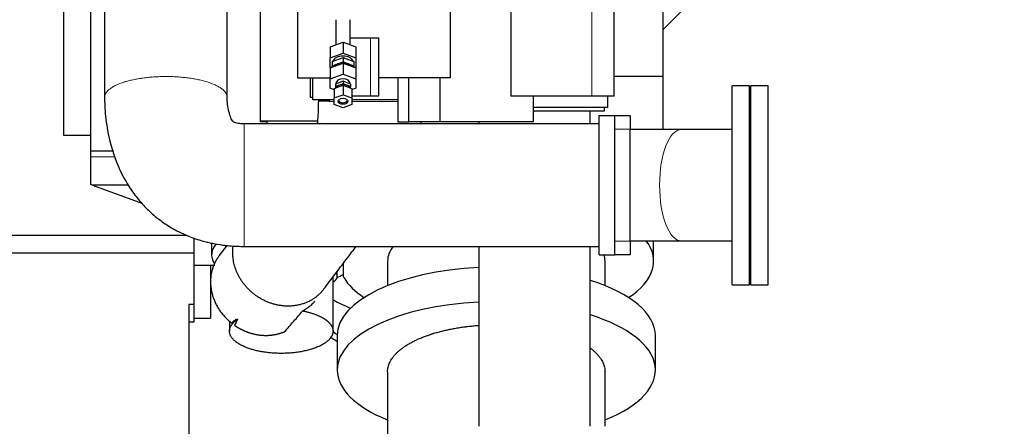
# Model space of a CAD drawing. Header units: inches. Extents: x 0 to 23760, y -13 to 16800.
# Tile 269 of 279: x 20611 to 21847, y 11446 to 11956. Entities that reach past the tile are written whole.
import ezdxf

# ---------------------------------------------------------------- set-up
doc = ezdxf.new("R2010")
doc.units = ezdxf.units.IN
doc.layers.add('1', color=7, linetype='Continuous', true_color=0xffffff)
doc.layers.add('254', color=7, linetype='Continuous', true_color=0xffffff)
doc.styles.add('latin_extended', font='simplex.shx')
doc.dimstyles.get("Standard").update_dxf_attribs({"dimtxt": 0.18, "dimasz": 0.18, "dimexe": 0.18, "dimexo": 0.0625, "dimgap": 0.09, "dimtad": 0, "dimtih": 1, "dimtoh": 1, "dimdec": 4, "dimzin": 0, "dimdsep": 46, "dimtxsty": 'Standard', "dimcen": 0.09, "dimadec": 0, "dimazin": 0, "dimtfac": 1, "dimtdec": 4, "dimtofl": 0, "dimtmove": 0, "dimatfit": 3, "dimfxl": 1, "dimtolj": 1, "dimtzin": 0, "dimarcsym": 0})

# ---------------------------------------------------------------- blocks, each defined once
blk = doc.blocks.new('_U1')
at = {"layer": '254', "color": 3, "linetype": 'Continuous', "lineweight": 13, "transparency": 16777216}
for p, q in [((22477.4, 13394.4), (22477.4, 9407)), ((20569.4, 11142.4), (20569.4, 9407)), ((22337.4, 9447), (20709.4, 9447))]:
    blk.add_line(p, q, dxfattribs=at)
at = {"layer": '254', "color": 3, "transparency": 16777216}
for points in [[(20709.4, 9470.3), (20709.4, 9423.6), (20569.4, 9447)], [(22337.4, 9423.6), (22337.4, 9470.3), (22477.4, 9447)]]:
    blk.add_solid(points, dxfattribs=at)
at = {"layer": 'Defpoints', "color": 0, "transparency": 16777216}
for p in [(22477.4, 13434.4), (20569.4, 11182.4), (20569.4, 9447)]:
    blk.add_point(p, dxfattribs=at)
at = {"layer": '254', "color": 2, "lineweight": 13, "transparency": 16777216, "insert": (21290, 9657), "char_height": 140, "attachment_point": 1, "style": 'latin_extended'}
blk.add_mtext('\\A1;1908', dxfattribs=at)
blk = doc.blocks.new('_U4')
at = {"layer": '254', "color": 3, "linetype": 'Continuous', "lineweight": 13, "transparency": 16777216}
for p, q in [((20569.4, 11758.9), (20569.4, 15108)), ((21126.3, 14781.6), (21126.3, 15108)), ((20709.4, 15068), (20986.3, 15068))]:
    blk.add_line(p, q, dxfattribs=at)
at = {"layer": '254', "color": 3, "transparency": 16777216}
for points in [[(20709.4, 15091.4), (20709.4, 15044.7), (20569.4, 15068)], [(20986.3, 15044.7), (20986.3, 15091.4), (21126.3, 15068)]]:
    blk.add_solid(points, dxfattribs=at)
at = {"layer": 'Defpoints', "color": 0, "transparency": 16777216}
for p in [(21126.3, 15068), (21126.3, 14741.6), (20569.4, 11718.9)]:
    blk.add_point(p, dxfattribs=at)
at = {"layer": '254', "color": 2, "lineweight": 13, "transparency": 16777216, "insert": (20667.8, 15278), "char_height": 140, "attachment_point": 1, "style": 'latin_extended'}
blk.add_mtext('\\A1;557', dxfattribs=at)

msp = doc.modelspace()

# ---------------------------------------------------------------- linework, layer by layer
at = {"layer": '1', "color": 2, "linetype": 'Continuous', "lineweight": 25}
for p, q in [((20959.689, 12043.135), (20959.689, 11883.135)), ((21151.47, 12024.135), (21151.47, 11883.135)), ((21491.856, 12016.967), (21418.39, 11943.501)), ((21418.393, 12016.427), (21418.393, 11885.309)), ((20665.906, 11986.012), (20665.906, 11811.012)), ((20913.393, 11828.149), (20913.393, 11987.36)), ((20700.406, 11790.932), (20700.406, 11973.976)), ((21227.687, 11971.135), (21227.687, 11860.135)), ((21357.206, 11860.135), (21357.206, 11971.135)), ((21007.893, 11956.234), (21007.893, 11924.556)), ((21025.893, 11924.556), (21025.893, 11956.234)), ((21025.892, 11933.635), (21051.385, 11933.635)), ((21051.385, 11933.635), (21062.03, 11933.635)), ((21062.03, 11883.135), (21062.03, 11933.635)), ((21000.893, 11921.958), (21016.893, 11927.896)), ((21000.893, 11921.958), (21000.893, 11908.169)), ((21016.893, 11927.896), (21032.893, 11921.958)), ((21016.893, 11927.896), (21016.893, 11914.107)), ((21032.893, 11921.958), (21032.893, 11908.169)), ((21000.893, 11908.169), (21016.893, 11914.107)), ((21000.893, 11896.294), (21000.893, 11908.169)), ((21003.393, 11903.687), (21016.893, 11908.697)), ((21016.893, 11914.107), (21032.893, 11908.169)), ((21016.893, 11908.697), (21030.393, 11903.687)), ((21016.893, 11908.697), (21016.893, 11903.335)), ((21032.893, 11908.169), (21032.893, 11896.294)), ((21000.893, 11895.806), (21016.893, 11901.743)), ((21001.551, 11896.05), (21000.893, 11896.294)), ((21000.893, 11895.806), (21000.893, 11882.017)), ((21003.393, 11903.687), (21003.393, 11898.325)), ((21003.393, 11898.325), (21016.893, 11903.335)), ((21003.393, 11896.733), (21003.393, 11898.325)), ((21016.893, 11903.335), (21030.393, 11898.325)), ((21016.893, 11901.743), (21032.893, 11895.806)), ((21016.893, 11901.743), (21016.893, 11887.955)), ((21030.393, 11903.687), (21030.393, 11898.325)), ((21030.393, 11898.325), (21030.393, 11896.733)), ((21032.893, 11896.294), (21032.235, 11896.05)), ((21032.893, 11895.806), (21032.893, 11882.017)), ((20959.689, 11883.135), (21000.892, 11883.135)), ((20975.956, 11858.535), (20975.956, 11883.137)), ((20979.206, 11855.761), (20979.206, 11883.138)), ((21000.893, 11882.017), (21016.893, 11887.955)), ((21000.893, 11870.141), (21000.893, 11882.017)), ((21016.893, 11887.955), (21032.893, 11882.017)), ((21032.893, 11882.017), (21032.893, 11870.141)), ((21151.47, 11883.135), (21062.03, 11883.135)), ((21062.03, 11860.635), (21062.03, 11883.135)), ((21085.941, 11883.138), (21085.941, 11828.135)), ((21099.734, 11828.135), (21099.734, 11883.135)), ((21138.822, 11828.135), (21138.822, 11883.135)), ((21357.206, 11885.309), (21418.393, 11885.309)), ((21418.393, 11885.309), (21418.393, 11817.733)), ((21005.893, 11868.286), (21000.893, 11870.141)), ((21005.893, 11869.82), (21016.893, 11873.902)), ((21005.893, 11869.82), (21005.893, 11857.946)), ((21016.893, 11878.821), (21007.393, 11875.295)), ((21016.893, 11875.853), (21007.393, 11872.327)), ((21007.393, 11875.295), (21007.393, 11872.327)), ((21007.393, 11872.327), (21007.393, 11870.376)), ((21007.893, 11876.079), (21007.893, 11875.481)), ((21026.393, 11875.295), (21016.893, 11878.821)), ((21016.893, 11878.821), (21016.893, 11875.853)), ((21026.393, 11872.327), (21016.893, 11875.853)), ((21016.893, 11873.902), (21027.893, 11869.82)), ((21016.893, 11873.902), (21016.893, 11862.028)), ((21025.893, 11875.481), (21025.893, 11876.079)), ((21026.393, 11875.295), (21026.393, 11872.327)), ((21026.393, 11870.376), (21026.393, 11872.327)), ((21032.893, 11870.141), (21027.893, 11868.286)), ((21027.893, 11869.82), (21027.893, 11857.946)), ((21527.475, 11873.36), (21505.475, 11873.36)), ((21505.475, 11748.36), (21505.475, 11873.36)), ((21527.475, 11748.36), (21527.475, 11873.36)), ((21550.975, 11873.36), (21528.975, 11873.36)), ((21528.975, 11748.36), (21528.975, 11873.36)), ((21550.975, 11748.36), (21550.975, 11873.36)), ((20979.207, 11858.535), (20975.956, 11858.535)), ((21005.893, 11857.946), (21016.893, 11862.028)), ((21005.893, 11849.781), (21005.893, 11857.946)), ((21016.893, 11862.028), (21027.893, 11857.946)), ((21027.893, 11860.635), (21051.385, 11860.635)), ((21027.893, 11857.946), (21027.893, 11849.781)), ((21051.385, 11860.635), (21062.03, 11860.635)), ((21329.359, 11860.135), (21227.687, 11860.135)), ((21256.063, 11828.135), (21256.063, 11860.135)), ((21357.206, 11860.135), (21329.359, 11860.135)), ((21349.206, 11860.138), (21349.206, 11846.135)), ((21005.895, 11855.761), (20979.206, 11855.761)), ((21016.893, 11845.699), (21005.893, 11849.781)), ((21027.893, 11849.781), (21016.893, 11845.699)), ((21085.939, 11855.761), (21027.895, 11855.761)), ((21349.206, 11846.135), (21256.065, 11846.135)), ((21344.742, 11846.136), (21344.742, 11841.502)), ((21344.742, 11841.502), (21256.064, 11841.502)), ((21338.406, 11836.012), (21358.406, 11836.012)), ((21338.406, 11661.012), (21338.406, 11836.012)), ((21358.406, 11661.012), (21358.406, 11836.012)), ((21358.406, 11835.86), (21377.475, 11835.86)), ((21377.475, 11835.86), (21377.475, 11818.86)), ((20948.333, 11825.512), (20892.613, 11825.512)), ((20913.393, 11829.36), (20984.85, 11829.36)), ((20921.393, 11828.149), (20913.393, 11828.149)), ((20921.393, 11828.149), (20921.393, 11825.511)), ((20988.581, 11827.406), (20988.539, 11827.35)), ((21085.941, 11828.135), (21099.734, 11828.135)), ((21138.822, 11828.135), (21099.734, 11828.135)), ((21256.063, 11828.135), (21138.822, 11828.135)), ((20665.906, 11811.012), (20700.408, 11811.012)), ((21377.475, 11677.86), (21377.475, 11818.86)), ((21505.488, 11818.21), (21441.791, 11818.21)), ((20700.406, 11784.175), (20700.406, 11790.932)), ((20728.896, 11790.932), (20700.406, 11790.932)), ((20700.406, 11749.145), (20700.406, 11784.175)), ((20702.143, 11748.512), (20700.406, 11749.145)), ((20702.143, 11748.512), (20764.468, 11725.828)), ((20747.305, 11748.512), (20702.143, 11748.512)), ((21505.475, 11623.36), (21505.475, 11748.36)), ((21527.475, 11623.36), (21527.475, 11748.36)), ((21528.975, 11623.36), (21528.975, 11748.36)), ((21550.975, 11623.36), (21550.975, 11748.36)), ((20821.148, 11685.234), (20601.393, 11685.234)), ((20829.393, 11682.111), (20829.393, 11662.912)), ((20851.893, 11676.006), (20851.893, 11660.852)), ((20871.151, 11672.627), (20861.165, 11659.464)), ((20869.357, 11672.798), (20869.357, 11670.262)), ((21377.475, 11677.86), (21377.475, 11660.86)), ((21406.892, 11653.097), (21406.892, 11678.379)), ((21441.791, 11678.51), (21505.371, 11678.51)), ((20829.393, 11662.912), (20601.393, 11662.912)), ((20829.393, 11662.912), (20829.393, 11598.36)), ((21338.406, 11661.012), (21358.406, 11661.012)), ((21357.475, 11660.86), (21357.475, 11661.012)), ((21377.475, 11660.86), (21357.475, 11660.86)), ((20829.393, 11647.906), (20855.783, 11647.906)), ((20850.393, 11647.901), (20850.393, 11581.306)), ((21016.892, 11649.643), (21016.892, 11636.176)), ((21072.892, 11653.097), (21072.892, 11622.256)), ((21345.892, 11622.256), (21345.892, 11653.097)), ((21009.357, 11635.32), (21009.357, 11639.71)), ((21009.357, 11632.617), (21009.357, 11635.32)), ((21004.357, 11565.071), (21004.357, 11633.12)), ((21505.475, 11623.36), (21527.475, 11623.36)), ((21528.975, 11623.36), (21550.975, 11623.36)), ((20829.393, 11598.36), (20823.393, 11598.36)), ((20823.393, 11598.36), (20823.393, 11400.316)), ((20829.393, 11598.36), (20829.393, 11576.36)), ((20829.393, 11576.36), (20823.393, 11576.36)), ((20829.393, 11581.306), (20850.393, 11581.306)), ((20874.357, 11577.866), (20874.357, 11565.071)), ((21009.601, 11559.554), (21009.601, 11516.213)), ((21409.184, 11516.213), (21409.184, 11559.554))]:
    msp.add_line(p, q, dxfattribs=at)
at = {"layer": '1', "color": 110, "linetype": 'Continuous', "lineweight": 13}
for p, q in [((21329.359, 11971.135), (21329.359, 11860.135)), ((21051.385, 11860.635), (21051.385, 11933.635)), ((20999.151, 11854.057), (20999.433, 11854.057)), ((21377.475, 11818.86), (21358.406, 11818.86)), ((20700.406, 11784.175), (20730.779, 11784.175)), ((21358.406, 11677.86), (21377.475, 11677.86)), ((21008.902, 11637.142), (21008.902, 11639.111))]:
    msp.add_line(p, q, dxfattribs=at)
at = {"layer": '1', "color": 2, "linetype": 'Continuous', "lineweight": 25}
for centre, major_axis, ratio, start_param, end_param in [((21016.893, 11902.232), (13, 0), 0.64278761, 0.21078123, 2.93081142), ((21016.893, 11893.315), (13, 0), 0.64278761, 1.57079633, 2.60290769), ((21016.893, 11893.315), (13, 0), 0.64278761, 0.53868497, 1.57079633), ((21016.893, 11876.079), (9, 0), 0.64278761, 0, 3.14159265), ((21016.893, 11868.801), (-9, 0), 0.64278761, 3.48677515, 5.93800281), ((21016.893, 11855.779), (6, 0), 0.64278761, 3.39242919, 4.71238898), ((21016.893, 11855.779), (6, 0), 0.64278761, 4.71238898, 6.03234877), ((20944.393, 11660.852), (92.5, 0), 0.4305111, 2.78178212, 3.4095116), ((21209.392, 11653.097), (197.5, 0), 0.42979107, 5.71225757, 6.58842039), ((21209.392, 11653.097), (136.5, 0), 0.42979107, 2.82223013, 3.14159265), ((21209.392, 11653.097), (136.5, 0), 0.42979107, 0, 0.13538301), ((20989.357, 11635.32), (20, 0), 0.42979107, 0, 0.21360658), ((20944.393, 11660.852), (92.5, 0), 0.4305111, 5.49091491, 5.61304432), ((21209.392, 11559.554), (-199.792, 0), 0.42979107, 4.82339994, 6.2831606), ((21056.892, 11636.176), (40, 0), 0.42979107, 3.14159265, 3.39424038), ((20990.357, 11632.617), (19, 0), 0.42979107, 5.54078779, 6.28318531), ((21209.392, 11653.097), (197.5, 0), 0.42979107, 3.39424038, 3.712566), ((21209.392, 11559.554), (-199.792, 0), 0.42979107, 3.14166612, 4.0795297), ((21079.393, 11709.47), (138, 0), 0.90664458, 4.1375137, 4.31785811), ((21209.392, 11516.213), (-199.792, 0), 0.42979107, 4.82339994, 6.28318531), ((21209.392, 11516.213), (-199.792, 0), 0.42979107, 2.33103704, 4.0795297), ((21079.393, 11655.046), (-125, 0), 0.90664458, 0.92431418, 0.97860483), ((21079.393, 11646.186), (-125, 0), 0.90664458, 0.89073841, 0.97840848), ((21209.392, 11516.213), (-199.792, 0), 0.42979107, 0, 0.81472771)]:
    msp.add_ellipse(centre, major_axis=major_axis, ratio=ratio, start_param=start_param, end_param=end_param, dxfattribs=at)
msp.add_ellipse((21016.893, 11853.864), major_axis=(-6, 0), ratio=0.64278761, dxfattribs=at)
at = {"layer": '1', "color": 110, "linetype": 'Continuous', "lineweight": 13}
msp.add_ellipse((21441.791, 11748.36), major_axis=(0, 69.85), ratio=0.39204156, start_param=0, end_param=3.14159265, dxfattribs=at)
at = {"layer": '1', "color": 2, "linetype": 'Continuous', "lineweight": 25}
for points, knots in [([(20871.456, 11858.644), (20871.456, 11864.904), (20871.456, 11877.447), (20871.456, 11896.274), (20871.456, 11915.124), (20871.456, 11952.823), (20871.456, 11984.239), (20871.456, 12009.372)], [0, 0, 0, 0, 0.12460195, 0.24965882, 0.37471568, 0.49977254, 1, 1, 1, 1]), ([(20717.456, 12000.923), (20717.456, 11978.613), (20717.456, 11947.926), (20717.456, 11908.86), (20717.456, 11883.739), (20717.456, 11866.996), (20717.456, 11858.63)], [0, 0, 0, 0, 0.47036376, 0.64699584, 0.82362792, 1, 1, 1, 1]), ([(20717.456, 11858.63), (20717.46, 11855.113), (20717.652, 11847.197), (20718.638, 11834.422), (20721.95, 11810.086), (20729.574, 11782.001), (20742.973, 11754.34), (20755, 11736.156), (20767.39, 11721.548), (20780.712, 11709.109), (20794.951, 11698.599), (20809.641, 11690.087), (20825.757, 11682.881), (20845.341, 11676.576), (20862.798, 11673.373), (20876.557, 11672.062), (20884.459, 11671.614), (20889.843, 11671.511), (20892.594, 11671.512)], [0, 0, 0, 0, 0.03709674, 0.08350102, 0.13502559, 0.29301457, 0.38399874, 0.45422941, 0.51962817, 0.58312655, 0.64370192, 0.70364857, 0.75967303, 0.82734446, 0.91756811, 0.94387314, 0.97134705, 1, 1, 1, 1]), ([(20892.607, 11825.512), (20890.798, 11825.486), (20887.734, 11825.637), (20883.883, 11826.172), (20881.47, 11826.782), (20880.218, 11827.284), (20879.596, 11827.609), (20879.44, 11827.718), (20879.12, 11828.011), (20878.682, 11828.506), (20877.191, 11830.512), (20875.013, 11835.374), (20872.871, 11843.069), (20871.84, 11850.332), (20871.525, 11855.34), (20871.469, 11857.253), (20871.459, 11857.982), (20871.456, 11858.275), (20871.456, 11858.384), (20871.456, 11858.409), (20871.456, 11858.426), (20871.456, 11858.503), (20871.456, 11858.577), (20871.456, 11858.644)], [0, 0, 0, 0, 0.11507587, 0.19628139, 0.24690504, 0.27420435, 0.28265154, 0.30244477, 0.30980553, 0.31919787, 0.34946233, 0.46973411, 0.65712265, 0.85794726, 0.93997356, 0.97245131, 0.98643605, 0.99245971, 0.9942492, 0.99453862, 0.99488043, 0.99547209, 1, 1, 1, 1]), ([(20985.909, 11854.07), (20985.913, 11850.886), (20985.842, 11845.713), (20985.511, 11837.075), (20985.042, 11830.828), (20984.63, 11827.175), (20984.534, 11826.385)], [0, 0, 0, 0, 0.31055412, 0.51616962, 0.88851566, 1, 1, 1, 1]), ([(20999.433, 11854.057), (20999.39, 11853.972), (20999.345, 11853.886), (20999.274, 11853.757), (20999.25, 11853.714), (20999.202, 11853.628), (20999.177, 11853.585), (20999.152, 11853.542)], [0, 0, 0, 0, 0.5, 0.5, 0.75, 0.75, 1, 1, 1, 1]), ([(21000.071, 11855.785), (21000.057, 11855.721), (21000.042, 11855.656), (20999.994, 11855.468), (20999.958, 11855.343), (20999.897, 11855.153), (20999.875, 11855.089), (20999.83, 11854.962), (20999.806, 11854.898), (20999.732, 11854.705), (20999.678, 11854.576), (20999.591, 11854.382), (20999.561, 11854.317), (20999.498, 11854.187), (20999.466, 11854.123), (20999.433, 11854.057)], [0, 0, 0, 0, 0.11621741, 0.11621741, 0.33716306, 0.33716306, 0.44763588, 0.44763588, 0.55810871, 0.55810871, 0.77905435, 0.77905435, 0.88952718, 0.88952718, 1, 1, 1, 1]), ([(21327.091, 11825.537), (21327.091, 11828.38), (21327.09, 11833.778), (21327.09, 11839.083), (21327.09, 11841.589)], [0, 0, 0, 0, 0.52288926, 1, 1, 1, 1]), ([(21338.406, 11825.512), (21264.106, 11825.512), (21171.231, 11825.512), (21059.781, 11825.512), (21004.056, 11825.512), (20948.331, 11825.512), (20911.182, 11825.512), (20892.607, 11825.512)], [0, 0, 0, 0, 0.50000166, 0.62500208, 0.75000249, 0.87500291, 1, 1, 1, 1]), ([(20892.594, 11671.512), (20897.799, 11671.512), (20908.205, 11671.512), (20923.812, 11671.512), (20939.415, 11671.512), (20955.018, 11671.512), (20970.621, 11671.512), (20986.224, 11671.512), (21001.827, 11671.512), (21044.921, 11671.512), (21157.114, 11671.512), (21264.106, 11671.512), (21338.406, 11671.512)], [0, 0, 0, 0, 0.03502433, 0.07002344, 0.10502256, 0.14002168, 0.1750208, 0.21001992, 0.24501903, 0.28001815, 0.5000126, 1, 1, 1, 1]), ([(20992.594, 11617.617), (20994.964, 11620.741), (20999.704, 11626.988), (21006.814, 11636.359), (21013.922, 11645.728), (21021.031, 11655.097), (21027.552, 11663.692), (21031.704, 11669.164), (21033.486, 11671.513)], [0, 0, 0, 0, 0.17390177, 0.3477362, 0.52157063, 0.69540505, 0.86923948, 1, 1, 1, 1]), ([(21187.391, 11671.507), (21187.391, 11664.348), (21187.391, 11645.828), (21187.391, 11570.504), (21187.391, 11502.339), (21187.391, 11445.535)], [0, 0, 0, 0, 0.09504248, 0.24586873, 1, 1, 1, 1]), ([(21327.091, 11445.535), (21327.091, 11502.339), (21327.091, 11568.611), (21327.091, 11643.935), (21327.091, 11662.455), (21327.091, 11671.507)], [0, 0, 0, 0, 0.754131, 0.8798195, 1, 1, 1, 1]), ([(20981.132, 11602.508), (20980.665, 11601.891), (20980.179, 11601.289), (20979.097, 11600.031), (20978.496, 11599.379), (20977.239, 11598.108), (20976.583, 11597.489), (20975.557, 11596.585), (20975.208, 11596.287), (20974.673, 11595.847), (20974.402, 11595.628), (20974.128, 11595.412), (20973.944, 11595.268), (20973.851, 11595.196), (20973.016, 11594.554), (20972.248, 11594.002), (20970.658, 11592.936), (20969.837, 11592.421), (20968.139, 11591.426), (20967.262, 11590.946), (20966.356, 11590.484)], [0, 0, 0, 0, 0.1277168, 0.1277168, 0.27309733, 0.27309733, 0.41847787, 0.41847787, 0.49116813, 0.49116813, 0.52751327, 0.54568583, 0.54568583, 0.5638584, 0.5638584, 0.70923893, 0.70923893, 0.85461947, 0.85461947, 1, 1, 1, 1]), ([(20943.593, 11564.455), (20945.531, 11566.618), (20947.458, 11568.782), (20951.289, 11573.114), (20953.194, 11575.282), (20956.985, 11579.62), (20958.871, 11581.791), (20962.626, 11586.135), (20964.495, 11588.309), (20966.356, 11590.484)], [0, 0, 0, 0, 0.25, 0.25, 0.5, 0.5, 0.75, 0.75, 1, 1, 1, 1]), ([(20884.381, 11579.976), (20883.573, 11579.725), (20882.811, 11579.44), (20881.381, 11578.797), (20880.712, 11578.439), (20879.467, 11577.641), (20878.891, 11577.202), (20877.834, 11576.236), (20877.353, 11575.71), (20876.921, 11575.139)], [0, 0, 0, 0, 0.25, 0.25, 0.5, 0.5, 0.75, 0.75, 1, 1, 1, 1]), ([(21072.893, 11513.888), (21072.889, 11514.485), (21072.905, 11515.081), (21073.003, 11516.637), (21073.231, 11518.552), (21073.897, 11521.411), (21074.555, 11523.308), (21075.322, 11525.199), (21075.759, 11526.142), (21076.743, 11528.024), (21077.29, 11528.963), (21077.969, 11530.015), (21078.045, 11530.132), (21078.199, 11530.366), (21078.433, 11530.716), (21078.994, 11531.528), (21079.504, 11532.219), (21080.56, 11533.593), (21081.315, 11534.499), (21082.922, 11536.291), (21084.628, 11538.063), (21087.48, 11540.661), (21089.578, 11542.353), (21091.774, 11544.026), (21092.922, 11544.852), (21094.718, 11546.076), (21095.33, 11546.481), (21096.266, 11547.085), (21096.738, 11547.387), (21097.298, 11547.736), (21097.54, 11547.886), (21097.702, 11547.985), (21097.783, 11548.035), (21099.162, 11548.88), (21100.501, 11549.658), (21103.257, 11551.18), (21104.674, 11551.924), (21107.586, 11553.38), (21110.577, 11554.803), (21115.294, 11556.838), (21118.594, 11558.129), (21121.972, 11559.387), (21123.7, 11559.999), (21126.351, 11560.892), (21127.245, 11561.186), (21128.601, 11561.62), (21129.282, 11561.835), (21129.97, 11562.048), (21130.429, 11562.189), (21130.659, 11562.26), (21132.734, 11562.89), (21134.603, 11563.428), (21138.389, 11564.461), (21140.307, 11564.957), (21144.19, 11565.905), (21148.121, 11566.81), (21154.161, 11568.041), (21158.283, 11568.777), (21162.453, 11569.471), (21164.563, 11569.796), (21167.763, 11570.252), (21168.837, 11570.398), (21170.455, 11570.609), (21170.997, 11570.678), (21172.082, 11570.814), (21172.626, 11570.88), (21175.346, 11571.204), (21179.718, 11571.673), (21184.434, 11572.074), (21186.956, 11572.257), (21187.262, 11572.279)], [0, 0, 0, 0, 0.02155922, 0.02155922, 0.05633215, 0.09110508, 0.12587802, 0.12587802, 0.16065095, 0.16065095, 0.19542388, 0.19542388, 0.1997705, 0.1997705, 0.20411712, 0.21281035, 0.23019681, 0.23019681, 0.26496975, 0.26496975, 0.29974268, 0.33451561, 0.36928855, 0.36928855, 0.40406148, 0.40406148, 0.42144794, 0.42144794, 0.43014118, 0.43448779, 0.4366611, 0.4366611, 0.43883441, 0.43883441, 0.47360734, 0.47360734, 0.50838028, 0.50838028, 0.54315321, 0.57792614, 0.61269908, 0.61269908, 0.64747201, 0.64747201, 0.66485847, 0.66485847, 0.67355171, 0.67789832, 0.67789832, 0.68224494, 0.68224494, 0.71701787, 0.71701787, 0.75179081, 0.75179081, 0.78656374, 0.82133667, 0.8561096, 0.8561096, 0.89088254, 0.89088254, 0.908269, 0.908269, 0.91696224, 0.91696224, 0.92565547, 0.92565547, 0.9604284, 0.99520134, 1, 1, 1, 1]), ([(21327.487, 11543.658), (21327.813, 11543.415), (21328.134, 11543.171), (21329.538, 11542.09), (21331.614, 11540.394), (21334.438, 11537.788), (21336.126, 11536.009), (21337.716, 11534.209), (21338.462, 11533.298), (21339.332, 11532.146), (21339.503, 11531.915), (21339.754, 11531.568), (21339.837, 11531.452), (21340.002, 11531.219), (21340.409, 11530.638), (21340.794, 11530.056), (21341.677, 11528.656), (21342.21, 11527.72), (21343.169, 11525.842), (21344.019, 11523.958), (21344.973, 11521.114), (21345.394, 11519.206), (21345.708, 11517.292), (21345.811, 11516.332), (21345.879, 11514.997), (21345.889, 11514.625), (21345.892, 11514.252)], [0, 0, 0, 0, 0.02734594, 0.02734594, 0.12099644, 0.21464694, 0.30829743, 0.30829743, 0.40194793, 0.40194793, 0.42536055, 0.42536055, 0.43706687, 0.43706687, 0.44877318, 0.49559843, 0.49559843, 0.58924892, 0.58924892, 0.68289942, 0.77654992, 0.87020041, 0.87020041, 0.96385091, 0.96385091, 1, 1, 1, 1]), ([(21072.893, 11513.895), (21072.893, 11496.843), (21072.893, 11468.918), (21072.893, 11438.722), (21072.893, 11423.477), (21072.893, 11417.238), (21072.892, 11410.498), (21072.893, 11403.994), (21072.893, 11399.356), (21072.893, 11397.49)], [0, 0, 0, 0, 0.43945477, 0.71968111, 0.77822585, 0.83235469, 0.88047298, 0.95190815, 1, 1, 1, 1]), ([(21345.892, 11445.537), (21345.892, 11445.916), (21345.892, 11451.743), (21345.892, 11474.651), (21345.892, 11497.18), (21345.892, 11514.261)], [0, 0, 0, 0, 0.01657153, 0.25433529, 1, 1, 1, 1])]:
    msp.add_open_spline(points, degree=3, knots=knots, dxfattribs=at)
at = {"layer": '1', "color": 110, "linetype": 'Continuous', "lineweight": 13}
for points, weights, knots in [([(20717.456, 11858.613), (20717.453, 11861.062), (20718.347, 11863.45), (20720.04, 11865.706), (20731.788, 11876.454), (20757.159, 11886.382), (20795.8, 11886.438), (20840.778, 11880.749), (20861.886, 11875.272), (20871.45, 11866.669), (20871.456, 11858.66)], [1.00519206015, 1.00912648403, 1.01334082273, 1.01661171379, 1.01661171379, 0.958470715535, 1.01661171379, 1.01661171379, 0.982774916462, 0.99254106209, 1.00519620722], [0, 0, 0, 0, 0, 0.11859004, 0.11859004, 0.11859004, 0.61857442, 0.61857442, 0.61857442, 1, 1, 1, 1, 1]), ([(20892.594, 11671.512), (20892.594, 11671.511), (20892.595, 11672.368), (20892.595, 11673.991), (20892.596, 11685.467), (20892.598, 11710.627), (20892.601, 11749.266), (20892.605, 11794.46), (20892.606, 11815.804), (20892.607, 11825.476), (20892.607, 11825.512)], [1.00550369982, 1.0093752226, 1.01346882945, 1.01661171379, 1.01661171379, 0.958470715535, 1.01661171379, 1.01661171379, 0.982441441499, 0.992688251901, 1.00544543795], [0, 0, 0, 0, 0, 0.11630088, 0.11630088, 0.11630088, 0.61651973, 0.61651973, 0.61651973, 1, 1, 1, 1, 1])]:
    msp.add_rational_spline(points, weights, degree=4, knots=knots, dxfattribs=at)
at = {"layer": '1', "color": 2, "linetype": 'Continuous', "lineweight": 25}
for points, degree in [([(20985.909, 11855.761), (20985.909, 11855.198), (20985.909, 11854.634), (20985.909, 11854.07)], 3), ([(21114.897, 11825.451), (21114.964, 11826.333), (21115.027, 11827.218), (21115.086, 11828.104)], 3), ([(21187.392, 11828.348), (21187.392, 11827.469), (21187.392, 11826.587), (21187.392, 11825.704)], 3), ([(21441.791, 11818.21), (21410.901, 11818.21), (21377.491, 11818.21)], 2), ([(21377.491, 11678.51), (21410.901, 11678.51), (21441.791, 11678.51)], 2), ([(20884.381, 11579.976), (20883.157, 11577.421), (20881.946, 11574.864), (20880.752, 11572.306)], 3)]:
    msp.add_open_spline(points, degree=degree, dxfattribs=at)
for points, weights, knots in [([(20999.151, 11854.057), (20992.395, 11854.061), (20987.821, 11854.064), (20985.909, 11854.067), (20985.909, 11854.07), (20985.909, 11854.07), (20985.909, 11854.07), (20985.909, 11854.07)], [0.995966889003, 0.998876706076, 1.00645483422, 1.01661171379, 1.01661171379, 1.01661171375, 1.01661171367, 1.01661171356], [0, 0, 0, 0, 0, 0.99993922, 0.99993922, 0.99993922, 1, 1, 1, 1, 1]), ([(20992.645, 11617.684), (20982.536, 11604.329), (20966.149, 11594.713), (20946.498, 11594.591), (20909.456, 11604.443), (20882.822, 11621.926), (20875.982, 11651.412), (20878.993, 11672.022)], [1.00216438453, 0.991209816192, 0.986836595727, 1.01661171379, 1.01661171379, 0.960273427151, 1.0139708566, 1.016529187], [0, 0, 0, 0, 0, 0.42095588, 0.42095588, 0.42095588, 1, 1, 1, 1, 1]), ([(20861.114, 11659.397), (20857.166, 11654.175), (20854.21, 11648.416), (20852.316, 11642.414), (20848.861, 11622.151), (20851.105, 11603.488), (20862.371, 11586.648), (20876.921, 11575.139)], [1.00218330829, 1.00653508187, 1.01192011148, 1.01661171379, 1.01661171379, 0.988051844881, 0.990982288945, 1.00127860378], [0, 0, 0, 0, 0, 0.28841095, 0.28841095, 0.28841095, 1, 1, 1, 1, 1]), ([(20966.356, 11590.484), (20979.117, 11587.979), (20990.07, 11583.937), (20997.207, 11578.808), (21002.573, 11571.911), (21003.74, 11569.726), (21004.357, 11567.427), (21004.357, 11556.358), (20995.929, 11546.875), (20977.065, 11541.034), (20938.175, 11535.445), (20905.578, 11535.967), (20884.999, 11546.845), (20873.627, 11561.462), (20872.224, 11567.961), (20876.327, 11574.489), (20884.381, 11579.976)], [0.994883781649, 0.993943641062, 1.00084578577, 1.01661171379, 1.01661171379, 1.01390805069, 1.01024980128, 0.993471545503, 0.980842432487, 1.01661171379, 1.01661171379, 0.958470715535, 1.01661171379, 1.01661171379, 0.99834967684, 0.99253023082, 0.995441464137], [0, 0, 0, 0, 0, 0.1690056, 0.1690056, 0.1690056, 0.23899264, 0.23899264, 0.23899264, 0.49355631, 0.49355631, 0.49355631, 0.81810702, 0.81810702, 0.81810702, 1, 1, 1, 1, 1]), ([(20880.752, 11572.306), (20886.117, 11568.603), (20891.777, 11565.636), (20897.506, 11563.459), (20912.438, 11559.487), (20923.168, 11558.546), (20933.918, 11560.285), (20943.593, 11564.455)], [1.00412846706, 1.00825212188, 1.01287963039, 1.01661171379, 1.01661171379, 1.00576376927, 0.998125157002, 0.995609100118], [0, 0, 0, 0, 0, 0.36969989, 0.36969989, 0.36969989, 1, 1, 1, 1, 1])]:
    msp.add_rational_spline(points, weights, degree=4, knots=knots, dxfattribs=at)
at = {"layer": '1', "color": 110, "linetype": 'Continuous', "lineweight": 13}
for points, knots in [([(20999.151, 11854.057), (20999.151, 11854.188), (20999.151, 11854.319), (20999.151, 11854.582), (20999.151, 11854.713), (20999.151, 11855.106), (20999.151, 11855.368), (20999.151, 11855.674), (20999.151, 11855.718), (20999.151, 11855.762)], [0, 0, 0, 0, 0.23073373, 0.23073373, 0.46146747, 0.46146747, 0.92293493, 0.92293493, 1, 1, 1, 1]), ([(21005.855, 11853.543), (21005.691, 11853.543), (21005.078, 11853.543), (21004.477, 11853.543), (21003.174, 11853.543), (21001.489, 11853.542), (20999.913, 11853.542), (20999.152, 11853.542)], [0, 0, 0, 0, 0.06733818, 0.25387055, 0.25387055, 0.62693527, 1, 1, 1, 1]), ([(21085.963, 11853.547), (21085.946, 11853.547), (21085.93, 11853.547), (21085.781, 11853.547), (21085.648, 11853.547), (21085.249, 11853.547), (21084.448, 11853.547), (21083.64, 11853.547), (21082.012, 11853.548), (21080.912, 11853.548), (21078.686, 11853.548), (21076.432, 11853.548), (21074.123, 11853.548), (21071.787, 11853.548), (21070.605, 11853.548), (21068.213, 11853.548), (21067.003, 11853.548), (21065.626, 11853.548), (21065.473, 11853.548), (21065.167, 11853.548), (21064.707, 11853.548), (21063.633, 11853.548), (21062.711, 11853.548), (21060.865, 11853.548), (21059.632, 11853.548), (21057.16, 11853.548), (21054.683, 11853.548), (21052.196, 11853.548), (21049.703, 11853.547), (21048.454, 11853.547), (21046.889, 11853.547), (21046.419, 11853.547), (21045.949, 11853.547), (21045.636, 11853.547), (21045.479, 11853.547), (21044.697, 11853.547), (21044.073, 11853.547), (21042.208, 11853.547), (21040.974, 11853.547), (21038.523, 11853.547), (21037.307, 11853.547), (21034.892, 11853.547), (21033.692, 11853.546), (21031.312, 11853.546), (21030.13, 11853.546), (21028.544, 11853.546), (21028.131, 11853.546), (21027.719, 11853.546)], [0, 0, 0, 0, 0.00095423, 0.00095423, 0.00864961, 0.00864961, 0.02404039, 0.05482193, 0.05482193, 0.11638502, 0.11638502, 0.1779481, 0.23951119, 0.23951119, 0.30107428, 0.30107428, 0.36263736, 0.36263736, 0.37033275, 0.37033275, 0.37802813, 0.39341891, 0.42420045, 0.42420045, 0.48576354, 0.48576354, 0.54732662, 0.60888971, 0.60888971, 0.6704528, 0.6704528, 0.68584357, 0.69353895, 0.69353895, 0.70123434, 0.70123434, 0.73201588, 0.73201588, 0.79357897, 0.79357897, 0.85514206, 0.85514206, 0.91670514, 0.91670514, 0.97826823, 0.97826823, 1, 1, 1, 1])]:
    msp.add_open_spline(points, degree=3, knots=knots, dxfattribs=at)
msp.add_open_spline([(20999.152, 11853.542), (20999.151, 11853.713), (20999.151, 11853.885), (20999.151, 11854.057)], degree=3, dxfattribs=at)

# ---------------------------------------------------------------- dimensions: what is measured, and where the dimension line sits
at = {"layer": '254', "color": 2, "linetype": 'Continuous', "lineweight": 13}
for base, p1, p2, picture, middle in [((21126.287, 15068.022), (20569.393, 11718.86), (21126.287, 14741.595), '_U4', (20847.84, 15068.022)), ((20569.393, 9446.967), (22477.373, 13434.36), (20569.393, 11182.36), '_U1', (21523.383, 9446.967))]:
    dim = msp.add_linear_dim(base=base, p1=p1, p2=p2, dimstyle='Standard', override={"dimscale": 40, "dimtxt": 3.5, "dimasz": 3.5, "dimexe": 1, "dimexo": 1, "dimgap": 1.75, "dimtad": 1, "dimtih": 1, "dimtoh": 0, "dimdec": 0, "dimlfac": 1, "dimzin": 8, "dimdsep": 46, "dimlunit": 2, "dimtxsty": 'latin_extended', "dimsah": 1, "dimse1": 0, "dimse2": 0, "dimsd1": 0, "dimsd2": 0, "dimclrd": 3, "dimclre": 3, "dimclrt": 2, "dimtol": 0, "dimtm": -0.1, "dimtfac": 0.714286, "dimtdec": 3, "dimtofl": 1, "dimtmove": 0, "dimtzin": 8, "dimlwd": 13, "dimlwe": 13}, dxfattribs=at)
    dim.commit()
    dim.dimension.update_dxf_attribs({"geometry": picture, "text_midpoint": middle, "dimtype": 160})

doc.saveas('drawing.dxf')
